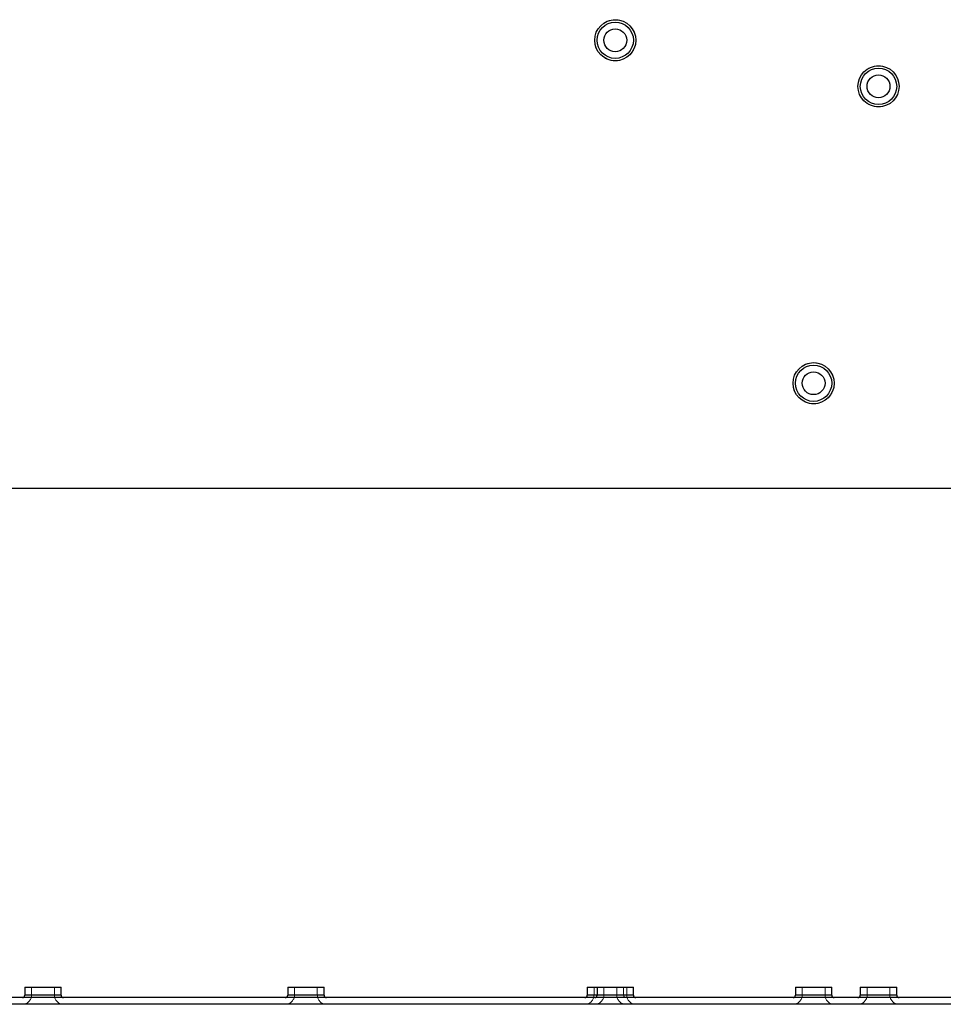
# Model space of a CAD drawing. Header units: inches. Extents: x 1907 to 2452, y -210 to -54.
# Tile 588 of 656: x 1950 to 1956, y -84 to -77. Entities that reach past the tile are written whole.
import ezdxf

# ---------------------------------------------------------------- set-up
doc = ezdxf.new("R2010")
doc.units = ezdxf.units.IN
doc.header["$LTSCALE"] = 0.5
doc.header["$MEASUREMENT"] = 0
doc.linetypes.add('HIDDEN', pattern=[0.225, 0.15, -0.075])
doc.layers.add('APP-M-S', color=30, linetype='Continuous')

msp = doc.modelspace()

# ---------------------------------------------------------------- linework, layer by layer
at = {"layer": 'APP-M-S', "linetype": 'Continuous', "lineweight": 25}
for p, q in [((1964.86806, -80.47349), (1943.60822, -80.47349)), ((1949.78019, -83.96444), (1949.78019, -84.02044)), ((1949.78019, -83.96444), (1950.03468, -83.96444)), ((1950.03468, -84.02044), (1950.03468, -83.96444)), ((1951.62044, -83.96444), (1951.62044, -84.02044)), ((1951.62044, -83.96444), (1951.87493, -83.96444)), ((1951.87493, -84.02044), (1951.87493, -83.96444)), ((1953.7172, -83.96444), (1953.7172, -84.02044)), ((1953.7172, -83.96444), (1953.7858, -83.96444)), ((1953.7858, -83.96444), (1953.7858, -84.02044)), ((1953.7858, -83.96444), (1954.04029, -83.96444)), ((1954.04029, -84.02044), (1954.04029, -83.96444)), ((1955.17389, -83.96444), (1955.17389, -84.02044)), ((1955.17389, -83.96444), (1955.42838, -83.96444)), ((1955.42838, -84.02044), (1955.42838, -83.96444)), ((1955.62832, -83.96444), (1955.62832, -84.02044)), ((1955.62832, -83.96444), (1955.88281, -83.96444)), ((1955.88281, -84.02044), (1955.88281, -83.96444)), ((1964.86806, -84.0372), (1943.60822, -84.0372)), ((1950.03468, -84.02044), (1949.78019, -84.02044)), ((1951.87493, -84.02044), (1951.62044, -84.02044)), ((1953.7858, -84.02044), (1953.7172, -84.02044)), ((1954.04029, -84.02044), (1953.7858, -84.02044)), ((1955.42838, -84.02044), (1955.17389, -84.02044)), ((1955.88281, -84.02044), (1955.62832, -84.02044)), ((1964.86806, -84.08444), (1943.60822, -84.08444))]:
    msp.add_line(p, q, dxfattribs=at)
at = {"layer": 'APP-M-S', "linetype": 'HIDDEN', "lineweight": 18}
for p, q in [((1949.82743, -83.96444), (1949.82743, -84.02044)), ((1949.98743, -84.02044), (1949.98743, -83.96444)), ((1951.66769, -83.96444), (1951.66769, -84.02044)), ((1951.82769, -84.02044), (1951.82769, -83.96444)), ((1953.76444, -83.96444), (1953.76444, -84.02044)), ((1953.83304, -83.96444), (1953.83304, -84.02044)), ((1953.92444, -84.02044), (1953.92444, -83.96444)), ((1953.97168, -84.02044), (1953.97168, -83.96444)), ((1953.99304, -84.02044), (1953.99304, -83.96444)), ((1955.22113, -83.96444), (1955.22113, -84.02044)), ((1955.38113, -84.02044), (1955.38113, -83.96444)), ((1955.67556, -83.96444), (1955.67556, -84.02044)), ((1955.83556, -84.02044), (1955.83556, -83.96444)), ((1949.78019, -84.02044), (1949.90743, -84.02044)), ((1949.82743, -84.02044), (1949.98743, -84.02044)), ((1949.90743, -84.02044), (1950.03468, -84.02044)), ((1951.62044, -84.02044), (1951.74769, -84.02044)), ((1951.66769, -84.02044), (1951.82769, -84.02044)), ((1951.74769, -84.02044), (1951.87493, -84.02044)), ((1953.7172, -84.02044), (1953.84444, -84.02044)), ((1953.76444, -84.02044), (1953.92444, -84.02044)), ((1953.7858, -84.02044), (1953.91304, -84.02044)), ((1953.7858, -84.02044), (1953.97125, -84.02044)), ((1953.78623, -84.02044), (1954.03985, -84.02044)), ((1953.83304, -84.02044), (1953.99304, -84.02044)), ((1953.83304, -84.02044), (1953.99304, -84.02044)), ((1953.91304, -84.02044), (1954.04029, -84.02044)), ((1955.17389, -84.02044), (1955.30113, -84.02044)), ((1955.22113, -84.02044), (1955.38113, -84.02044)), ((1955.30113, -84.02044), (1955.42838, -84.02044)), ((1955.62832, -84.02044), (1955.75556, -84.02044)), ((1955.62875, -84.02044), (1955.88237, -84.02044)), ((1955.67556, -84.02044), (1955.83556, -84.02044)), ((1955.67556, -84.02044), (1955.83556, -84.02044)), ((1955.75556, -84.02044), (1955.88281, -84.02044))]:
    msp.add_line(p, q, dxfattribs=at)
at = {"layer": 'APP-M-S', "linetype": 'Continuous', "lineweight": 25}
for centre, radius in [((1953.91304, -77.33372), 0.144), ((1953.91304, -77.33372), 0.12724), ((1953.91304, -77.33372), 0.08), ((1955.75556, -77.65656), 0.144), ((1955.75556, -77.65656), 0.12724), ((1955.75556, -77.65656), 0.08), ((1955.30113, -79.7353), 0.144), ((1955.30113, -79.7353), 0.12724), ((1955.30113, -79.7353), 0.08)]:
    msp.add_circle(centre, radius, dxfattribs=at)
at = {"layer": 'APP-M-S', "linetype": 'HIDDEN', "lineweight": 18}
for centre in [(1953.91304, -77.33372), (1955.75556, -77.65656), (1955.30113, -79.7353)]:
    msp.add_circle(centre, 0.144, dxfattribs=at)
at = {"layer": 'APP-M-S', "linetype": 'Continuous', "lineweight": 25}
for centre, start, end in [((1949.76343, -84.02044), 270, 0), ((1950.05143, -84.02044), 180, 270), ((1951.60369, -84.02044), 270, 0), ((1951.89169, -84.02044), 180, 270), ((1953.70044, -84.02044), 270, 0), ((1953.76904, -84.02044), 270, 0), ((1954.05704, -84.02044), 180, 270), ((1955.15713, -84.02044), 270, 0), ((1955.44513, -84.02044), 180, 270), ((1955.61156, -84.02044), 270, 0), ((1955.89956, -84.02044), 180, 270)]:
    msp.add_arc(centre, 0.01676, start, end, dxfattribs=at)
at = {"layer": 'APP-M-S', "linetype": 'HIDDEN', "lineweight": 18}
for centre, radius, start, end in [((1949.76343, -84.02044), 0.064, 270, 0), ((1950.05143, -84.02044), 0.064, 180, 270), ((1951.60369, -84.02044), 0.064, 270, 0), ((1951.89169, -84.02044), 0.064, 180, 270), ((1953.70044, -84.02044), 0.064, 270, 0), ((1953.76904, -84.02044), 0.064, 270, 0), ((1953.98844, -84.02044), 0.064, 180, 270), ((1953.98844, -84.02044), 0.01676, 180, 270), ((1954.05704, -84.02044), 0.064, 180, 270), ((1955.15713, -84.02044), 0.064, 270, 0), ((1955.44513, -84.02044), 0.064, 180, 270), ((1955.61156, -84.02044), 0.064, 270, 0), ((1955.89956, -84.02044), 0.064, 180, 270)]:
    msp.add_arc(centre, radius, start, end, dxfattribs=at)

doc.saveas('drawing.dxf')
